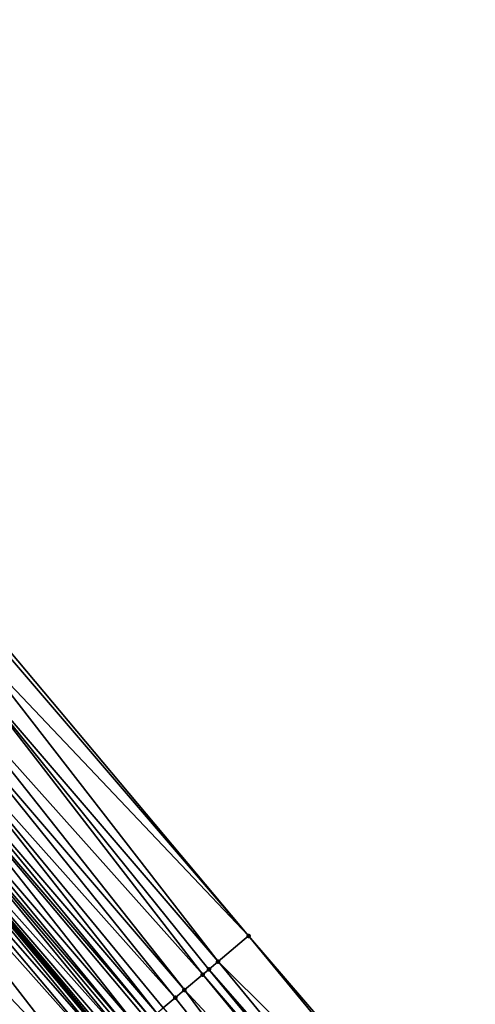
# Model space of a CAD drawing. Header units: feet. Extents: x 2004186 to 2014793, y 836912 to 864902.
# Tile 393 of 656: x 2009323 to 2009346, y 849723 to 849772. Entities that reach past the tile are written whole.
import ezdxf

# ---------------------------------------------------------------- set-up
doc = ezdxf.new("R2010")
doc.units = ezdxf.units.FT
doc.header["$LTSCALE"] = 100
doc.header["$MEASUREMENT"] = 0
for name, color, linetype, lineweight in [('EP_Travel Lane', 5, 'Continuous', 40), ('Road Shots', 4, 'Continuous', 200), ('Road X-Section', 30, 'Continuous', 13)]:
    doc.layers.add(name, color=color, linetype=linetype, lineweight=lineweight)
doc.layers.add('I-77 SB_MM21-27-Surface-Border', color=7, linetype='Continuous')
doc.layers.add('I-77 SB_MM21-27-Surface-TIN', color=7, linetype='Continuous')

msp = doc.modelspace()

# ---------------------------------------------------------------- linework, layer by layer
at = {"layer": 'EP_Travel Lane'}
msp.add_polyline3d([(2009469.049354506, 849551.8641284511, 426.4866424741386), (2009456.299925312, 849567.449840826, 426.4659434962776), (2009443.530356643, 849582.8426741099, 426.4551208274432), (2009430.760781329, 849598.2355154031, 426.4345573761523), (2009417.991214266, 849613.6283467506, 426.4260374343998), (2009405.154174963, 849629.050976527, 426.4270902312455), (2009392.285338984, 849644.3608925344, 426.4066450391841), (2009379.416509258, 849659.6708011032, 426.4069408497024), (2009366.547670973, 849674.9807198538, 426.3789266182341), (2009353.673742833, 849690.2927263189, 426.3561041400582), (2009340.798297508, 849705.5970594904, 426.3382630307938), (2009327.922859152, 849720.9013843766, 426.3034045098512), (2009315.047414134, 849736.2057171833, 426.2848744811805), (2009302.171975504, 849751.5100423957, 426.2506813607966), (2009289.296537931, 849766.8143663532, 426.2140556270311), (2009276.421089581, 849782.1187031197, 426.2034524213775)], dxfattribs=at)
at = {"layer": 'I-77 SB_MM21-27-Surface-Border', "color": 3, "linetype": 'ByBlock', "lineweight": -2}
msp.add_polyline3d([(2009282.159816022, 849786.9464547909, 425.9582849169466), (2009295.188307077, 849771.7708733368, 425.9705888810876), (2009308.369834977, 849756.7240541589, 425.9985522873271), (2009321.704410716, 849741.8059841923, 426.0159381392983), (2009334.579847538, 849726.5016611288, 426.0542922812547), (2009347.60831672, 849711.3261056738, 426.1196847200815), (2009360.483747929, 849696.0217892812, 426.1717539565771), (2009371.216718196, 849678.9054548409, 426.2691998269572), (2009386.075954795, 849665.2686424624, 426.2409224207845), (2009398.791836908, 849649.8301554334, 426.2654586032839), (2009411.507721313, 849634.3916656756, 426.297428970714), (2009424.076277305, 849618.6850308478, 426.3164079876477), (2009436.397098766, 849602.919271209, 426.3480157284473), (2009449.179374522, 849587.5369955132, 426.3601163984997), (2009461.346385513, 849571.6433987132, 426.4092777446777), (2009473.963586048, 849555.8516628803, 426.4632575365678)], dxfattribs=at)
at = {"layer": 'I-77 SB_MM21-27-Surface-TIN', "color": 128, "linetype": 'ByBlock', "lineweight": -2}
for points in [[(2009321.551364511, 849741.6772330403, 426.0227734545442), (2009320.786131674, 849741.0334794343, 426.0613496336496), (2009334.579847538, 849726.5016611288, 426.0542922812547)], [(2009321.704410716, 849741.8059841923, 426.0159381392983), (2009321.551364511, 849741.6772330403, 426.0227734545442), (2009334.579847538, 849726.5016611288, 426.0542922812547)], [(2009320.786131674, 849741.0334794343, 426.0613496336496), (2009320.020899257, 849740.3897253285, 426.0989048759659), (2009333.049386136, 849725.2141488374, 426.1210889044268)], [(2009320.786131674, 849741.0334794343, 426.0613496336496), (2009333.049386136, 849725.2141488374, 426.1210889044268), (2009334.579847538, 849726.5016611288, 426.0542922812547)], [(2009320.020899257, 849740.3897253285, 426.0989048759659), (2009318.949573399, 849739.488470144, 426.1526326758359), (2009332.284154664, 849724.5703936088, 426.1563596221)], [(2009320.020899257, 849740.3897253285, 426.0989048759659), (2009332.590248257, 849724.8278945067, 426.1398140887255), (2009333.049386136, 849725.2141488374, 426.1210889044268)], [(2009320.020899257, 849740.3897253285, 426.0989048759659), (2009332.284154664, 849724.5703936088, 426.1563596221), (2009332.590248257, 849724.8278945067, 426.1398140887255)], [(2009318.949573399, 849739.488470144, 426.1526326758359), (2009318.33738895, 849738.9734650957, 426.1790762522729), (2009331.365876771, 849723.7978874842, 426.1989903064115)], [(2009318.949573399, 849739.488470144, 426.1526326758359), (2009331.365876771, 849723.7978874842, 426.1989903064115), (2009332.284154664, 849724.5703936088, 426.1563596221)], [(2009318.33738895, 849738.9734650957, 426.1790762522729), (2009317.572154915, 849738.3297129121, 426.2205561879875), (2009330.906738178, 849723.4116340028, 426.2194499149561)], [(2009318.33738895, 849738.9734650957, 426.1790762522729), (2009330.906738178, 849723.4116340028, 426.2194499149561), (2009331.365876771, 849723.7978874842, 426.1989903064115)], [(2009317.572154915, 849738.3297129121, 426.2205561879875), (2009316.959970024, 849737.814708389, 426.2480715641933), (2009329.988460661, 849722.6391274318, 426.2611690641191)], [(2009317.572154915, 849738.3297129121, 426.2205561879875), (2009330.294552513, 849722.8966303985, 426.2488476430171), (2009330.906738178, 849723.4116340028, 426.2194499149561)], [(2009317.572154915, 849738.3297129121, 426.2205561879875), (2009329.988460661, 849722.6391274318, 426.2611690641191), (2009330.294552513, 849722.8966303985, 426.2488476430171)], [(2009316.653879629, 849737.5572036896, 426.2568520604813), (2009316.041695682, 849737.0421980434, 426.2820748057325), (2009329.070186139, 849721.8666173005, 426.2956192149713)], [(2009316.959970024, 849737.814708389, 426.2480715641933), (2009316.653879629, 849737.5572036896, 426.2568520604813), (2009329.682371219, 849722.3816215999, 426.2676404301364)], [(2009316.653879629, 849737.5572036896, 426.2568520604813), (2009329.529325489, 849722.2528698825, 426.2733231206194), (2009329.682371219, 849722.3816215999, 426.2676404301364)], [(2009316.653879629, 849737.5572036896, 426.2568520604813), (2009329.070186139, 849721.8666173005, 426.2956192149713), (2009329.529325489, 849722.2528698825, 426.2733231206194)], [(2009316.959970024, 849737.814708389, 426.2480715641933), (2009329.682371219, 849722.3816215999, 426.2676404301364), (2009329.988460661, 849722.6391274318, 426.2611690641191)], [(2009316.041695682, 849737.0421980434, 426.2820748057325), (2009315.735607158, 849736.7846911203, 426.2863149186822), (2009328.764095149, 849721.609113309, 426.3058478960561)], [(2009316.041695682, 849737.0421980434, 426.2820748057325), (2009328.764095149, 849721.609113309, 426.3058478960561), (2009329.070186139, 849721.8666173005, 426.2956192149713)], [(2009315.735607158, 849736.7846911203, 426.2863149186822), (2009315.123434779, 849736.2696717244, 426.2834641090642), (2009328.458007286, 849721.3516055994, 426.3084855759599)], [(2009315.735607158, 849736.7846911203, 426.2863149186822), (2009328.611050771, 849721.4803599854, 426.3082513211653), (2009328.764095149, 849721.609113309, 426.3058478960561)], [(2009315.735607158, 849736.7846911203, 426.2863149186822), (2009328.458007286, 849721.3516055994, 426.3084855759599), (2009328.611050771, 849721.4803599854, 426.3082513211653)], [(2009314.970390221, 849736.1409186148, 426.2863034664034), (2009314.511252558, 849735.7546640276, 426.3045001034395), (2009327.692788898, 849720.7078348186, 426.3120030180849)], [(2009314.970390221, 849736.1409186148, 426.2863034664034), (2009327.845835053, 849720.8365860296, 426.3052865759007), (2009315.047414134, 849736.2057171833, 426.2848744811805)], [(2009314.970390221, 849736.1409186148, 426.2863034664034), (2009327.692788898, 849720.7078348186, 426.3120030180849), (2009327.845835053, 849720.8365860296, 426.3052865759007)], [(2009315.123434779, 849736.2696717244, 426.2834641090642), (2009315.047414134, 849736.2057171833, 426.2848744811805), (2009327.922859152, 849720.9013843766, 426.3034045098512)], [(2009327.845835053, 849720.8365860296, 426.3052865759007), (2009327.922859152, 849720.9013843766, 426.3034045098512), (2009315.047414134, 849736.2057171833, 426.2848744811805)], [(2009315.123434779, 849736.2696717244, 426.2834641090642), (2009327.922859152, 849720.9013843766, 426.3034045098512), (2009327.998879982, 849720.9653386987, 426.3015469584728)], [(2009315.123434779, 849736.2696717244, 426.2834641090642), (2009328.151923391, 849721.0940931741, 426.3014950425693), (2009328.458007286, 849721.3516055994, 426.3084855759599)], [(2009315.123434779, 849736.2696717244, 426.2834641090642), (2009327.998879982, 849720.9653386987, 426.3015469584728), (2009328.151923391, 849721.0940931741, 426.3014950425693)], [(2009314.511252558, 849735.7546640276, 426.3045001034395), (2009314.052117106, 849735.3684068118, 426.3173310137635), (2009327.386698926, 849720.450329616, 426.3197593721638)], [(2009314.511252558, 849735.7546640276, 426.3045001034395), (2009327.386698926, 849720.450329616, 426.3197593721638), (2009327.692788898, 849720.7078348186, 426.3120030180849)], [(2009314.052117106, 849735.3684068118, 426.3173310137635), (2009312.521674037, 849734.0808727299, 426.3396215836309), (2009326.315389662, 849719.5490547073, 426.3332273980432)], [(2009314.052117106, 849735.3684068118, 426.3173310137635), (2009326.315389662, 849719.5490547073, 426.3332273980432), (2009327.386698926, 849720.450329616, 426.3197593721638)], [(2009312.521674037, 849734.0808727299, 426.3396215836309), (2009312.062542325, 849733.6946110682, 426.3433747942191), (2009324.93799727, 849718.3902664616, 426.3378434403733)], [(2009312.521674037, 849734.0808727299, 426.3396215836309), (2009324.93799727, 849718.3902664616, 426.3378434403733), (2009326.315389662, 849719.5490547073, 426.3332273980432)], [(2009312.062542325, 849733.6946110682, 426.3433747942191), (2009311.450366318, 849733.1795959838, 426.3493272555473), (2009324.93799727, 849718.3902664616, 426.3378434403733)], [(2009311.450366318, 849733.1795959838, 426.3493272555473), (2009310.685146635, 849732.5358267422, 426.3559795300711), (2009324.93799727, 849718.3902664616, 426.3378434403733)], [(2009310.685146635, 849732.5358267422, 426.3559795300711), (2009322.489296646, 849716.3302020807, 426.3534234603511), (2009324.93799727, 849718.3902664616, 426.3378434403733)], [(2009347.302225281, 849711.0686022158, 426.1310007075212), (2009334.579847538, 849726.5016611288, 426.0542922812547), (2009333.049386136, 849725.2141488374, 426.1210889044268)], [(2009347.302225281, 849711.0686022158, 426.1310007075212), (2009347.60831672, 849711.3261056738, 426.1196847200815), (2009334.579847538, 849726.5016611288, 426.0542922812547)], [(2009345.771767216, 849709.781085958, 426.1896875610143), (2009333.049386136, 849725.2141488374, 426.1210889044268), (2009332.590248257, 849724.8278945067, 426.1398140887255)], [(2009347.302225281, 849711.0686022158, 426.1310007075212), (2009333.049386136, 849725.2141488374, 426.1210889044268), (2009345.771767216, 849709.781085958, 426.1896875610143)], [(2009345.312628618, 849709.394832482, 426.2101551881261), (2009332.590248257, 849724.8278945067, 426.1398140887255), (2009332.284154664, 849724.5703936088, 426.1563596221)], [(2009345.771767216, 849709.781085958, 426.1896875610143), (2009332.590248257, 849724.8278945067, 426.1398140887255), (2009345.312628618, 849709.394832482, 426.2101551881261)], [(2009332.284154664, 849724.5703936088, 426.1563596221), (2009331.365876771, 849723.7978874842, 426.1989903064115), (2009345.006536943, 849709.1373293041, 426.2220430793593)], [(2009345.312628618, 849709.394832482, 426.2101551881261), (2009332.284154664, 849724.5703936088, 426.1563596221), (2009345.006536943, 849709.1373293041, 426.2220430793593)], [(2009331.365876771, 849723.7978874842, 426.1989903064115), (2009330.906738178, 849723.4116340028, 426.2194499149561), (2009343.323031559, 849707.7210632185, 426.2902700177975)], [(2009331.365876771, 849723.7978874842, 426.1989903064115), (2009343.323031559, 849707.7210632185, 426.2902700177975), (2009345.006536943, 849709.1373293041, 426.2220430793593)], [(2009330.906738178, 849723.4116340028, 426.2194499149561), (2009330.294552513, 849722.8966303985, 426.2488476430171), (2009343.323031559, 849707.7210632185, 426.2902700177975)]]:
    msp.add_3dface(points, dxfattribs=at)
at = {"layer": 'Road Shots', "lineweight": 100}
for p in [(2009334.579847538, 849726.5016611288, 426.0542922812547), (2009333.049386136, 849725.2141488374, 426.1210889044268), (2009332.590248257, 849724.8278945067, 426.1398140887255), (2009332.284154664, 849724.5703936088, 426.1563596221), (2009331.365876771, 849723.7978874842, 426.1989903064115), (2009330.906738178, 849723.4116340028, 426.2194499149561)]:
    msp.add_point(p, dxfattribs=at)
at = {"layer": 'Road X-Section', "extrusion": (0.6437723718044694, -0.7652167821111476, 0.0006400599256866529), "elevation": 643329.3816417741, "flags": 128}
msp.add_lwpolyline([(2084557.813742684, 14.04174321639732), (2084559.213742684, 14.10942852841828), (2084561.013742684, 14.20300682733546), (2084561.613742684, 14.23408831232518), (2084561.813742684, 14.24222371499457), (2084562.213742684, 14.2533690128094), (2084562.413742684, 14.26134266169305), (2084562.813742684, 14.28284493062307), (2084563.013742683, 14.29130750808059), (2084563.613742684, 14.30424039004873), (2084564.813742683, 14.32119691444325), (2084566.013742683, 14.34333862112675), (2084566.613742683, 14.35315912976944), (2084567.213742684, 14.36673638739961), (2084567.813742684, 14.37692277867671), (2084568.813742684, 14.38899856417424), (2084569.613742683, 14.40158053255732), (2084571.013742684, 14.43038694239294), (2084572.613742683, 14.45787460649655), (2084573.413742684, 14.47934281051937), (2084573.613742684, 14.4833160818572), (2084574.213742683, 14.48893164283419), (2084574.413742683, 14.48920329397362), (2084574.813742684, 14.48548571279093), (2084575.013742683, 14.48625426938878), (2084575.213742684, 14.48972271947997), (2084575.613742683, 14.50010974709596), (2084576.213742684, 14.5070947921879), (2084576.613742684, 14.507442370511), (2084578.613742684, 14.52721769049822), (2084580.813742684, 14.55035381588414), (2084582.413742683, 14.56208920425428), (2084583.413742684, 14.5700388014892), (2084585.613742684, 14.60095833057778), (2084586.413742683, 14.6084278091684), (2084587.013742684, 14.6083275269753), (2084587.413742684, 14.61164018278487), (2084588.013742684, 14.60801118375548), (2084589.013742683, 14.59918844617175), (2084591.613742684, 14.58407024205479), (2084594.813742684, 14.56849021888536), (2084596.613742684, 14.56387417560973), (2084598.013742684, 14.5504061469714), (2084598.413742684, 14.5426497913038), (2084598.613742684, 14.53593334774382), (2084598.813742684, 14.53219372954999), (2084599.013742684, 14.5321418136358), (2084599.413742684, 14.53913234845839), (2084599.613742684, 14.53889809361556), (2084599.813742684, 14.53649466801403), (2084600.213742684, 14.52626598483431), (2084600.813742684, 14.50396988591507), (2084601.013742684, 14.49828719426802), (2084601.413742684, 14.49181582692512), (2084601.813742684, 14.47949440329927), (2084602.613742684, 14.45009666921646), (2084603.213742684, 14.42963705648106), (2084604.413742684, 14.38700636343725), (2084604.813742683, 14.37046082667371), (2084605.413742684, 14.3517356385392), (2084607.413742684, 14.28493900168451)], dxfattribs=at)

doc.saveas('drawing.dxf')
